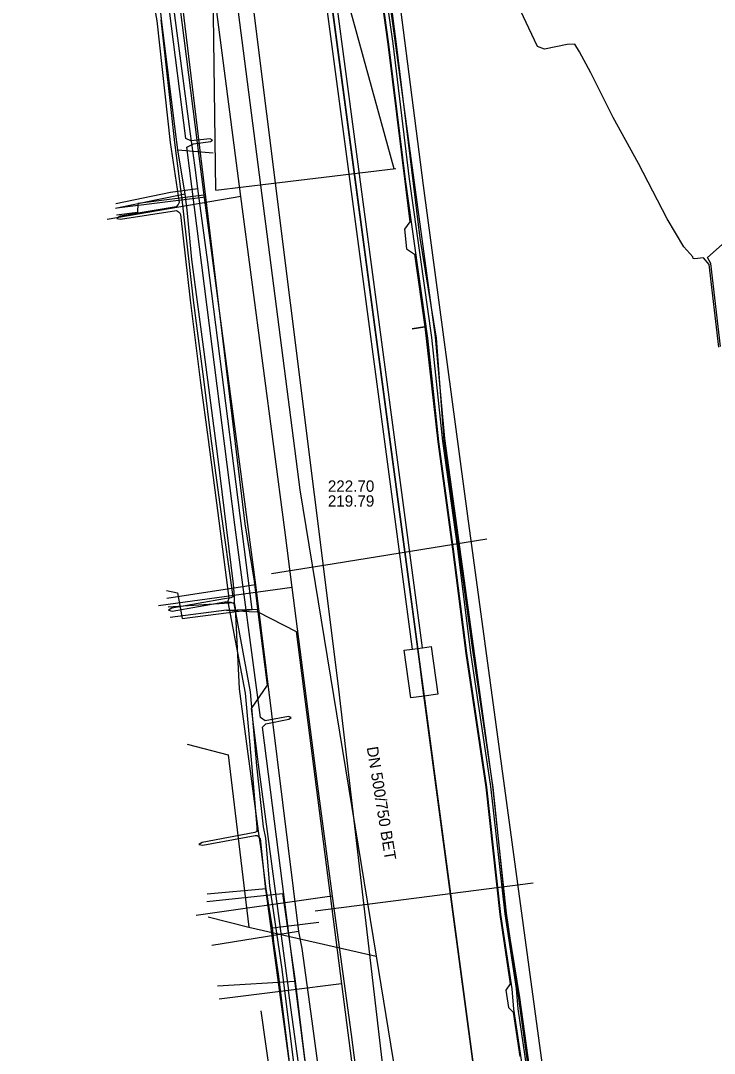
# Model space of a CAD drawing. Extents: x -600309 to -598967, y -1161267 to -1160292.
# Drawn here: x -599132 to -599083.1, y -1160735.3 to -1160662.5 of the extents above; entities that cross this region are included whole.
import ezdxf

# ---------------------------------------------------------------- set-up
doc = ezdxf.new("R2010")
doc.units = 0
for name, color, linetype in [('Vrstva 10', 7, 'Continuous'), ('Vrstva 12', 7, 'Continuous'), ('Vrstva 13', 7, 'Continuous'), ('Vrstva 16', 7, 'Continuous'), ('Vrstva 19', 7, 'Continuous'), ('Vrstva 42', 7, 'Continuous'), ('Vrstva 43', 7, 'Continuous'), ('Vrstva 44', 7, 'Continuous'), ('Vrstva 54', 7, 'Continuous'), ('Vrstva 55', 7, 'Continuous'), ('Vrstva 58', 7, 'Continuous'), ('Vrstva 9', 7, 'Continuous')]:
    doc.layers.add(name, color=color, linetype=linetype)

msp = doc.modelspace()

# ---------------------------------------------------------------- linework, layer by layer
at = {"layer": 'Vrstva 10'}
for points in [[(-599103.68, -1160706.7), (-599115.18, -1160620.35)], [(-599104.39, -1160706.8), (-599115.9, -1160620.45)], [(-599103.58, -1160710.11), (-599104.51, -1160710.24), (-599104.98, -1160706.88), (-599104.39, -1160706.8)], [(-599104.39, -1160706.8), (-599103.68, -1160706.7)], [(-599103.68, -1160706.7), (-599103.09, -1160706.62), (-599102.62, -1160709.98), (-599103.58, -1160710.11)], [(-599103.8, -1160708.41), (-599103.58, -1160710.11), (-599098.27, -1160750)]]:
    msp.add_lwpolyline(points, dxfattribs=at)
at = {"layer": 'Vrstva 12'}
for points in [[(-599115.78, -1160618.57), (-599103.8, -1160708.41)], [(-599119.71, -1160672.87), (-599120.06, -1160670.32), (-599121.08, -1160662.5), (-599121.2, -1160661.58)], [(-599120.6, -1160661.54), (-599118.98, -1160674.95)], [(-599119.51, -1160674.34), (-599119.71, -1160672.87)], [(-599125.28, -1160675.41), (-599121.44, -1160674.6)], [(-599118.98, -1160674.95), (-599125.23, -1160675.74)], [(-599121.72, -1160702.66), (-599120.94, -1160702.84), (-599120.62, -1160704.64), (-599115.69, -1160704.01), (-599118.8, -1160679.53), (-599119.34, -1160675.56), (-599119.51, -1160674.34)], [(-599121.44, -1160674.6), (-599119.51, -1160674.34)], [(-599118.98, -1160674.95), (-599116.2, -1160697.96), (-599115.55, -1160702)], [(-599115.55, -1160702), (-599115.3, -1160703.98)], [(-599117.49, -1160704.06), (-599121.46, -1160704.56)], [(-599117.49, -1160704.06), (-599115.3, -1160703.98)], [(-599117.49, -1160704.06), (-599115.9, -1160704.15)], [(-599115.28, -1160704.18), (-599115.3, -1160703.98)], [(-599115.9, -1160704.15), (-599115.28, -1160704.18)], [(-599115.28, -1160704.18), (-599114.63, -1160709.34), (-599115.76, -1160710.99), (-599115.26, -1160714.92), (-599113.12, -1160730.85)], [(-599115.28, -1160704.18), (-599112.59, -1160705.55), (-599111.96, -1160710.51), (-599109.4, -1160730.38)], [(-599103.8, -1160708.41), (-599103.58, -1160710.11), (-599098.27, -1160749.98)], [(-599118.88, -1160724.58), (-599113.54, -1160724.02), (-599112.66, -1160730.19)], [(-599118.14, -1160730.52), (-599112.66, -1160730.19)], [(-599112.66, -1160730.19), (-599111.29, -1160741.41), (-599110.13, -1160750)], [(-599113.12, -1160730.85), (-599118.02, -1160731.47)], [(-599109.4, -1160730.38), (-599113.12, -1160730.85)], [(-599112.17, -1160737.86), (-599113.12, -1160730.85)], [(-599109.4, -1160730.38), (-599106.86, -1160750)]]:
    msp.add_lwpolyline(points, dxfattribs=at)
at = {"layer": 'Vrstva 13'}
for p, q in [((-599116.474, -1160674.898), (-599125.903, -1160676.528)), ((-599112.869, -1160702.466), (-599122.283, -1160703.743))]:
    msp.add_line(p, q, dxfattribs=at)
for points in [[(-599093.73, -1160779.75), (-599094.52, -1160773.57), (-599094.629, -1160772.717), (-599095.858, -1160771.855), (-599102.551, -1160772.711), (-599103.18, -1160772.27), (-599103.78, -1160771.85), (-599104.6, -1160765.66), (-599106.14, -1160753.71), (-599106.25, -1160752.862), (-599108.7, -1160733.96), (-599110.022, -1160724.207), (-599111.12, -1160716.1), (-599112.869, -1160702.466), (-599113.39, -1160698.4), (-599116.474, -1160674.898), (-599118.11, -1160662.43), (-599118.809, -1160656.995), (-599121.25, -1160638)], [(-599110.022, -1160724.207), (-599110.403, -1160724.259), (-599119.642, -1160725.565)]]:
    msp.add_lwpolyline(points, dxfattribs=at)
at = {"layer": 'Vrstva 16'}
for points in [[(-599148.34, -1160450.72), (-599147.26, -1160458.67), (-599144.15, -1160482.57), (-599140.93, -1160506.3), (-599140.83, -1160506.69), (-599140.56, -1160508.63), (-599139.15, -1160519.57), (-599136.15, -1160542.73), (-599133.11, -1160565.88), (-599130.68, -1160581.82), (-599129.71, -1160590.14), (-599129.25, -1160594.55), (-599129.22, -1160594.85), (-599128.33, -1160602.61), (-599124.78, -1160630.94), (-599120.8, -1160661.35), (-599119.1, -1160674.81), (-599115.46, -1160702.27), (-599112.43, -1160726.7), (-599112.19, -1160727.9), (-599111.49, -1160733.02), (-599103, -1160796)], [(-599119.1, -1160674.81), (-599123.75, -1160675.4), (-599123.76, -1160676.04), (-599125.25, -1160676.23)], [(-599115.46, -1160702.27), (-599121.7, -1160703.22)], [(-599112.43, -1160726.7), (-599118.53, -1160727.68)]]:
    msp.add_lwpolyline(points, dxfattribs=at)
at = {"layer": 'Vrstva 19'}
msp.add_lwpolyline([(-599084.92, -1160929.7), (-599084.859, -1160929.27), (-599083.83, -1160922.03), (-599083.57, -1160912.78), (-599095.07, -1160825.37), (-599102.5, -1160768.3), (-599104.6, -1160752.25), (-599109.62, -1160709.21), (-599119.67, -1160628.93), (-599126.32, -1160575.37), (-599128.11, -1160560.16), (-599133.16, -1160522.31), (-599135.34, -1160510.45), (-599143.35, -1160452.12)], dxfattribs=at)
at = {"layer": 'Vrstva 42'}
for points in [[(-599088.634, -1160791.587), (-599091.432, -1160770.922), (-599096.846, -1160731.939), (-599096.966, -1160730.856), (-599097.779, -1160725.412), (-599098.741, -1160716.448), (-599102.107, -1160691.967), (-599102.783, -1160684.794), (-599106.577, -1160656.83), (-599108.708, -1160639.44), (-599111.325, -1160622.842), (-599114.164, -1160597.877), (-599116.598, -1160582.662), (-599117.768, -1160574.094), (-599118.099, -1160572.56), (-599118.189, -1160569.913), (-599118.731, -1160563.295), (-599122.401, -1160538.48), (-599123.194, -1160531.703), (-599123.577, -1160527.06), (-599123.849, -1160522.402), (-599125.123, -1160512.25), (-599126.606, -1160501.472), (-599128.152, -1160492.134)], [(-599123.677, -1160655.481), (-599122.4, -1160662.54), (-599121.46, -1160671.1), (-599120.822, -1160675.332), (-599120.901, -1160675.481), (-599121.05, -1160675.63), (-599124.984, -1160676.299), (-599125.23, -1160676.445), (-599124.97, -1160676.5), (-599121.01, -1160675.9), (-599120.8, -1160676.03), (-599120.734, -1160676.167), (-599120.06, -1160682.22), (-599119.32, -1160688.04), (-599118.79, -1160692.02), (-599118.13, -1160697.02), (-599117.332, -1160703.212), (-599117.33, -1160703.23), (-599117.4, -1160703.42), (-599117.389, -1160703.478), (-599116.19, -1160709.91), (-599115.7, -1160715.11), (-599115.35, -1160719.37), (-599115.35, -1160719.64), (-599115.498, -1160719.718), (-599119.2, -1160720.423), (-599119.439, -1160720.568), (-599119.17, -1160720.618), (-599115.469, -1160719.923), (-599115.33, -1160719.94), (-599115.12, -1160720.14), (-599114.77, -1160723.53), (-599113.98, -1160729.43), (-599113.08, -1160735.97)], [(-599107.078, -1160657.081), (-599106.089, -1160664.169), (-599104.919, -1160673.72), (-599103.349, -1160684.888), (-599102.569, -1160692.188), (-599101.529, -1160699.76), (-599100.599, -1160707.091), (-599099.189, -1160716.519), (-599098.199, -1160725.49), (-599097.399, -1160730.738), (-599097.279, -1160732.177), (-599096.538, -1160737.152), (-599095.259, -1160746.241), (-599093.569, -1160758.5), (-599091.909, -1160771.03), (-599090.679, -1160779.99), (-599089.959, -1160785.37)], [(-599107.078, -1160657.081), (-599106.089, -1160664.169), (-599104.919, -1160673.72), (-599103.349, -1160684.888), (-599102.569, -1160692.188), (-599101.529, -1160699.76), (-599100.599, -1160707.091), (-599099.189, -1160716.519), (-599098.199, -1160725.49), (-599097.399, -1160730.738), (-599097.279, -1160732.177), (-599096.538, -1160737.152), (-599095.259, -1160746.241), (-599093.569, -1160758.5), (-599091.909, -1160771.03), (-599090.679, -1160779.99), (-599089.959, -1160785.37)], [(-599107.078, -1160657.081), (-599106.089, -1160664.169), (-599104.919, -1160673.72), (-599103.349, -1160684.888), (-599102.569, -1160692.188), (-599101.529, -1160699.76), (-599100.599, -1160707.091), (-599099.189, -1160716.519), (-599098.199, -1160725.49), (-599097.399, -1160730.738), (-599097.279, -1160732.177), (-599096.538, -1160737.152), (-599095.259, -1160746.241), (-599093.569, -1160758.5), (-599091.909, -1160771.03), (-599090.679, -1160779.99), (-599089.959, -1160785.37)], [(-599107.078, -1160657.081), (-599106.089, -1160664.169), (-599104.919, -1160673.72), (-599103.349, -1160684.888), (-599102.569, -1160692.188), (-599101.529, -1160699.76), (-599100.599, -1160707.091), (-599099.189, -1160716.519), (-599098.199, -1160725.49), (-599097.399, -1160730.738), (-599097.279, -1160732.177), (-599096.538, -1160737.152), (-599095.259, -1160746.241), (-599093.569, -1160758.5), (-599091.909, -1160771.03), (-599090.679, -1160779.99), (-599089.959, -1160785.37)], [(-599106.782, -1160657.039), (-599105.791, -1160664.131), (-599104.621, -1160673.68), (-599103.051, -1160684.852), (-599102.271, -1160692.152), (-599101.231, -1160699.72), (-599100.301, -1160707.049), (-599098.891, -1160716.481), (-599097.901, -1160725.45), (-599097.101, -1160730.702), (-599096.981, -1160732.143), (-599096.242, -1160737.108), (-599094.961, -1160746.199), (-599093.271, -1160758.46), (-599091.611, -1160770.99), (-599090.381, -1160779.95), (-599089.661, -1160785.33)], [(-599106.782, -1160657.039), (-599105.791, -1160664.131), (-599104.621, -1160673.68), (-599103.051, -1160684.852), (-599102.271, -1160692.152), (-599101.231, -1160699.72), (-599100.301, -1160707.049), (-599098.891, -1160716.481), (-599097.901, -1160725.45), (-599097.101, -1160730.702), (-599096.981, -1160732.143), (-599096.242, -1160737.108), (-599094.961, -1160746.199), (-599093.271, -1160758.46), (-599091.611, -1160770.99), (-599090.381, -1160779.95), (-599089.661, -1160785.33)], [(-599106.782, -1160657.039), (-599105.791, -1160664.131), (-599104.621, -1160673.68), (-599103.051, -1160684.852), (-599102.271, -1160692.152), (-599101.231, -1160699.72), (-599100.301, -1160707.049), (-599098.891, -1160716.481), (-599097.901, -1160725.45), (-599097.101, -1160730.702), (-599096.981, -1160732.143), (-599096.242, -1160737.108), (-599094.961, -1160746.199), (-599093.271, -1160758.46), (-599091.611, -1160770.99), (-599090.381, -1160779.95), (-599089.661, -1160785.33)], [(-599106.782, -1160657.039), (-599105.791, -1160664.131), (-599104.621, -1160673.68), (-599103.051, -1160684.852), (-599102.271, -1160692.152), (-599101.231, -1160699.72), (-599100.301, -1160707.049), (-599098.891, -1160716.481), (-599097.901, -1160725.45), (-599097.101, -1160730.702), (-599096.981, -1160732.143), (-599096.242, -1160737.108), (-599094.961, -1160746.199), (-599093.271, -1160758.46), (-599091.611, -1160770.99), (-599090.381, -1160779.95), (-599089.661, -1160785.33)], [(-599122.12, -1160662.47), (-599121.15, -1160671.09), (-599120.624, -1160675.295), (-599120.533, -1160676.142), (-599119.84, -1160682.22), (-599119.08, -1160687.96), (-599118.59, -1160691.96), (-599117.92, -1160696.97), (-599117.04, -1160703.12), (-599117.18, -1160703.19), (-599117.332, -1160703.212), (-599117.63, -1160703.254), (-599121.354, -1160703.921), (-599121.585, -1160704.061), (-599121.333, -1160704.118), (-599117.603, -1160703.455), (-599117.389, -1160703.478), (-599117.19, -1160703.5), (-599116.98, -1160703.59), (-599115.83, -1160709.81), (-599115.38, -1160715.03), (-599114.92, -1160719.32), (-599114.74, -1160720.13), (-599114.46, -1160723.47), (-599113.6, -1160729.36), (-599112.78, -1160735.96)]]:
    msp.add_lwpolyline(points, dxfattribs=at)
at = {"layer": 'Vrstva 43'}
msp.add_lwpolyline([(-599112.9, -1160737.2), (-599113.82, -1160729.87), (-599114.15, -1160727.45), (-599114.22, -1160726.63), (-599114.69, -1160723.69), (-599115.05, -1160720.89), (-599115.23, -1160719.62), (-599116.57, -1160709.6), (-599116.87, -1160703.88), (-599116.92, -1160703.54), (-599116.94, -1160703.08), (-599117.01, -1160702.22), (-599118.13, -1160693.04), (-599119.06, -1160685.85), (-599119.94, -1160679.34), (-599120.26, -1160675.85), (-599120.41, -1160674.75), (-599120.92, -1160671.63), (-599121.08, -1160670.35), (-599122.05, -1160662.6), (-599122.13, -1160661.96)], dxfattribs=at)
at = {"layer": 'Vrstva 44'}
msp.add_lwpolyline([(-599112.09, -1160608.13), (-599111.98, -1160609.99), (-599109.504, -1160629.736), (-599106.065, -1160655.324), (-599103.642, -1160674.134), (-599100.509, -1160697.439), (-599095.391, -1160735.084), (-599093.34, -1160750.202), (-599089.712, -1160777.364), (-599087.879, -1160792.317), (-599087.434, -1160795.875), (-599084.392, -1160820.684), (-599084.024, -1160822.578), (-599080.74, -1160848.464), (-599078.594, -1160865.22), (-599075.405, -1160890.518), (-599073.694, -1160908.257), (-599072.822, -1160913.918)], dxfattribs=at)
at = {"layer": 'Vrstva 54'}
for points in [[(-599105.69, -1160672.96), (-599112.76, -1160647.27)], [(-599118.24, -1160674.45), (-599118.6, -1160648)], [(-599114.34, -1160673.99), (-599105.57, -1160672.94)], [(-599118.24, -1160674.45), (-599114.34, -1160673.99)], [(-599110.63, -1160700.89), (-599099.16, -1160699.02)], [(-599114.33, -1160701.48), (-599110.63, -1160700.89)], [(-599107.4, -1160724.75), (-599095.9, -1160723.27)], [(-599111.26, -1160725.23), (-599107.4, -1160724.75)]]:
    msp.add_lwpolyline(points, dxfattribs=at)
at = {"layer": 'Vrstva 55'}
for points in [[(-599109.73, -1160753.32), (-599114.96, -1160712.3), (-599114.72, -1160712.068), (-599113.107, -1160711.738), (-599112.95, -1160711.61), (-599113.139, -1160711.54), (-599114.773, -1160711.848), (-599115.09, -1160711.61), (-599116.896, -1160698.031), (-599120.28, -1160671.42), (-599119.823, -1160671.185), (-599118.615, -1160671.028), (-599118.47, -1160670.93), (-599118.654, -1160670.847), (-599120.005, -1160670.975), (-599120.35, -1160670.81), (-599124.97, -1160634.71)], [(-599082.828, -1160685.533), (-599083.497, -1160679.689), (-599083.901, -1160679.236), (-599084.52, -1160679.29), (-599084.62, -1160679.28), (-599084.639, -1160679.161), (-599085.29, -1160678.46), (-599086.46, -1160676.49), (-599088.48, -1160672.57), (-599090.26, -1160669.33), (-599091.83, -1160666.2), (-599092.63, -1160664.72), (-599092.97, -1160664.18), (-599093.51, -1160664.2), (-599095.09, -1160664.52), (-599095.6, -1160664.33), (-599096.21, -1160663.05), (-599097.33, -1160660.63), (-599098.16, -1160658.86), (-599100.2, -1160654.88)], [(-599107.128, -1160657.088), (-599106.138, -1160664.176), (-599104.579, -1160676.692), (-599104.955, -1160677.215), (-599104.809, -1160678.587), (-599104.263, -1160678.975), (-599103.515, -1160684.094), (-599104.42, -1160684.22), (-599103.515, -1160684.094), (-599102.619, -1160692.194), (-599101.578, -1160699.766), (-599100.648, -1160707.097), (-599099.238, -1160716.526), (-599098.248, -1160725.496), (-599097.515, -1160730.39), (-599097.822, -1160730.827), (-599097.644, -1160732.058), (-599097.296, -1160732.39), (-599096.833, -1160735.506)], [(-599082.712, -1160685.487), (-599083.383, -1160679.631), (-599083.61, -1160679.21), (-599081.12, -1160677)]]:
    msp.add_lwpolyline(points, dxfattribs=at)
at = {"layer": 'Vrstva 58'}
for points in [[(-599092.6, -1160792.56), (-599099.731, -1160739.009), (-599103.73, -1160708.98), (-599103.87, -1160707.87), (-599112.249, -1160645.022), (-599115.7, -1160619.14), (-599115.86, -1160618.03), (-599124.956, -1160552.58), (-599126.88, -1160538.74), (-599127.03, -1160537.63), (-599136.901, -1160461.461), (-599139.27, -1160443.18), (-599139.39, -1160442.06), (-599141.8, -1160408.22), (-599141.59, -1160407.07), (-599141.37, -1160406.57), (-599141.17, -1160405.42), (-599151.39, -1160306.94), (-599152.04, -1160306.49), (-599167.08, -1160307.6), (-599167.65, -1160307.58), (-599167.66, -1160307.02), (-599167.93, -1160292.347)], [(-599092.6, -1160792.56), (-599099.731, -1160739.009), (-599103.73, -1160708.98), (-599103.87, -1160707.87), (-599112.249, -1160645.022), (-599115.7, -1160619.14), (-599115.86, -1160618.03), (-599124.956, -1160552.58), (-599126.88, -1160538.74), (-599127.03, -1160537.63), (-599136.901, -1160461.461), (-599139.27, -1160443.18), (-599139.39, -1160442.06), (-599141.8, -1160408.22), (-599141.59, -1160407.07), (-599141.37, -1160406.57), (-599141.17, -1160405.42), (-599151.39, -1160306.94), (-599152.04, -1160306.49), (-599167.08, -1160307.6), (-599167.65, -1160307.58), (-599167.66, -1160307.02), (-599167.93, -1160292.347)], [(-599092.6, -1160792.56), (-599099.731, -1160739.009), (-599103.73, -1160708.98), (-599103.87, -1160707.87), (-599112.249, -1160645.022), (-599115.7, -1160619.14), (-599115.86, -1160618.03), (-599124.956, -1160552.58), (-599126.88, -1160538.74), (-599127.03, -1160537.63), (-599136.901, -1160461.461), (-599139.27, -1160443.18), (-599139.39, -1160442.06), (-599141.8, -1160408.22), (-599141.59, -1160407.07), (-599141.37, -1160406.57), (-599141.17, -1160405.42), (-599151.39, -1160306.94), (-599152.04, -1160306.49), (-599167.08, -1160307.6), (-599167.65, -1160307.58), (-599167.66, -1160307.02), (-599167.93, -1160292.347)], [(-599123.358, -1160529.492), (-599122.379, -1160537.892), (-599118.75, -1160563.052), (-599118.22, -1160569.821), (-599118.22, -1160572.39), (-599117.567, -1160575.04), (-599116.752, -1160582.136), (-599114.264, -1160597.753), (-599113.123, -1160608.804), (-599111.981, -1160616.837), (-599111.328, -1160622.75), (-599111.084, -1160623.932), (-599108.76, -1160639.469), (-599105.538, -1160664.18), (-599103.866, -1160677.84), (-599102.724, -1160684.894), (-599102.194, -1160692.112), (-599100.156, -1160707.037), (-599098.728, -1160716.538), (-599097.79, -1160725.59), (-599096.853, -1160731.34), (-599093.427, -1160756.051), (-599089.92, -1160782.393)], [(-599120.92, -1160671.63), (-599121.08, -1160670.35), (-599122.07, -1160662.437), (-599122.13, -1160661.96), (-599122.27, -1160661.35)], [(-599112.9, -1160737.2), (-599113.82, -1160729.87), (-599114.15, -1160727.45), (-599114.22, -1160726.63), (-599114.69, -1160723.69), (-599115.05, -1160720.89), (-599115.23, -1160719.62), (-599116.57, -1160709.6), (-599116.87, -1160703.88), (-599116.92, -1160703.54), (-599116.94, -1160703.08), (-599117.01, -1160702.22), (-599118.13, -1160693.04), (-599119.06, -1160685.85), (-599119.94, -1160679.34), (-599120.26, -1160675.85), (-599120.41, -1160674.75), (-599120.92, -1160671.63), (-599121.08, -1160670.35), (-599122.05, -1160662.6), (-599122.13, -1160661.96)], [(-599120.41, -1160674.75), (-599120.92, -1160671.63)], [(-599120.92, -1160671.63), (-599118.43, -1160671.82)], [(-599120.41, -1160674.75), (-599122.37, -1160675.15), (-599125.305, -1160675.75)], [(-599116.92, -1160703.54), (-599116.94, -1160703.08), (-599117.01, -1160702.22), (-599118.13, -1160693.04), (-599119.06, -1160685.85), (-599119.94, -1160679.34), (-599120.26, -1160675.85), (-599120.41, -1160674.75)], [(-599116.92, -1160703.54), (-599121.612, -1160703.851)], [(-599114.69, -1160723.69), (-599115.05, -1160720.89), (-599115.23, -1160719.62), (-599116.57, -1160709.6), (-599116.87, -1160703.88), (-599116.92, -1160703.54)], [(-599114.69, -1160723.69), (-599118.86, -1160724.07)], [(-599114.251, -1160726.437), (-599114.69, -1160723.69)], [(-599114.251, -1160726.437), (-599111, -1160726.033)], [(-599106.72, -1160781.72), (-599107.74, -1160774.58), (-599108.84, -1160767.53), (-599110, -1160757.78), (-599110.1, -1160756.56), (-599110.7, -1160752.78), (-599111.69, -1160746.751), (-599112.66, -1160740.85), (-599112.94, -1160739), (-599112.9, -1160737.2), (-599113.82, -1160729.87), (-599114.15, -1160727.45), (-599114.22, -1160726.63), (-599114.251, -1160726.437)]]:
    msp.add_lwpolyline(points, dxfattribs=at)
at = {"layer": 'Vrstva 9'}
for p, q in [((-599120.265, -1160713.507), (-599117.38, -1160714.25)), ((-599117.38, -1160714.25), (-599115.91, -1160726.4)), ((-599118.795, -1160725.657), (-599115.91, -1160726.4)), ((-599115.91, -1160726.4), (-599106.961, -1160728.422)), ((-599115.073, -1160732.276), (-599113.122, -1160745.971))]:
    msp.add_line(p, q, dxfattribs=at)
for points in [[(-599118.08, -1160651.07), (-599117.92, -1160652.31), (-599117.243, -1160657.536), (-599112.32, -1160695.58)], [(-599112.32, -1160695.58), (-599106.961, -1160728.422), (-599105.428, -1160737.812), (-599105.03, -1160740.25)]]:
    msp.add_lwpolyline(points, dxfattribs=at)

# ---------------------------------------------------------------- texts
at = {"layer": 'Vrstva 12'}
for s, p in [('222.70', (-599110.356, -1160695.711)), ('219.79', (-599110.356, -1160696.761))]:
    msp.add_text(s, height=0.8, dxfattribs=at).set_placement(p)
msp.add_text('DN 500/750 BET', height=0.8, rotation=279.25963, dxfattribs=at).set_placement((-599107.623, -1160713.728))

doc.saveas('drawing.dxf')
